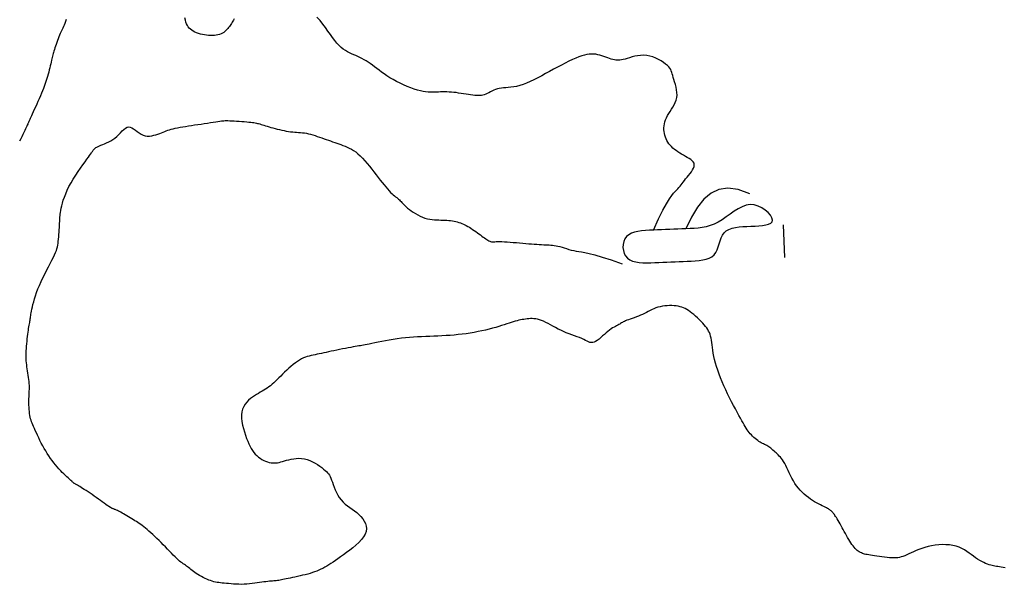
# Model space of a CAD drawing. Header units: millimetres. Extents: x 32690613 to 32693367, y 5343692 to 5344708.
# Tile 860 of 1009: x 32693200 to 32693231, y 5344110 to 5344128. Entities that reach past the tile are written whole.
import ezdxf

# ---------------------------------------------------------------- set-up
doc = ezdxf.new("R2010")
doc.units = ezdxf.units.MM
doc.header["$LTSCALE"] = 20
doc.layers.add('02-DGM_HL_492.50', color=92, linetype='Continuous')

msp = doc.modelspace()

# ---------------------------------------------------------------- linework, layer by layer
at = {"layer": '02-DGM_HL_492.50', "elevation": 492.5, "flags": 128}
for points in [[(32693207.069, 5344127.567), (32693207.048, 5344127.53), (32693207.027, 5344127.495), (32693207.006, 5344127.461), (32693206.984, 5344127.429), (32693206.962, 5344127.397), (32693206.939, 5344127.366), (32693206.916, 5344127.334), (32693206.892, 5344127.301), (32693206.866, 5344127.269), (32693206.839, 5344127.236), (32693206.81, 5344127.205), (32693206.779, 5344127.175), (32693206.744, 5344127.147), (32693206.706, 5344127.123), (32693206.664, 5344127.102), (32693206.617, 5344127.085), (32693206.566, 5344127.072), (32693206.512, 5344127.062), (32693206.456, 5344127.057), (32693206.397, 5344127.054), (32693206.336, 5344127.055), (32693206.274, 5344127.059), (32693206.211, 5344127.066), (32693206.148, 5344127.075), (32693206.086, 5344127.087), (32693206.025, 5344127.101), (32693205.966, 5344127.118), (32693205.909, 5344127.138), (32693205.855, 5344127.161), (32693205.806, 5344127.186), (32693205.76, 5344127.215), (32693205.72, 5344127.246), (32693205.684, 5344127.28), (32693205.653, 5344127.319), (32693205.626, 5344127.362), (32693205.603, 5344127.411), (32693205.582, 5344127.466), (32693205.565, 5344127.527), (32693205.551, 5344127.596)], [(32693219.955, 5344121.07), (32693220.114, 5344121.411), (32693220.246, 5344121.677), (32693220.355, 5344121.879), (32693220.445, 5344122.027), (32693220.517, 5344122.133), (32693220.576, 5344122.206), (32693220.625, 5344122.258), (32693220.666, 5344122.298), (32693220.704, 5344122.338), (32693220.738, 5344122.377), (32693220.771, 5344122.417), (32693220.803, 5344122.458), (32693220.835, 5344122.501), (32693220.869, 5344122.546), (32693220.905, 5344122.593), (32693220.945, 5344122.643), (32693220.988, 5344122.696), (32693221.034, 5344122.752), (32693221.079, 5344122.808), (32693221.122, 5344122.866), (32693221.159, 5344122.922), (32693221.187, 5344122.977), (32693221.206, 5344123.03), (32693221.211, 5344123.079), (32693221.202, 5344123.123), (32693221.18, 5344123.164), (32693221.146, 5344123.202), (32693221.102, 5344123.237), (32693221.052, 5344123.271), (32693220.996, 5344123.304), (32693220.938, 5344123.336), (32693220.878, 5344123.369), (32693220.82, 5344123.403), (32693220.762, 5344123.439), (32693220.707, 5344123.475), (32693220.653, 5344123.513), (32693220.602, 5344123.553), (32693220.554, 5344123.594), (32693220.509, 5344123.637), (32693220.468, 5344123.681), (32693220.431, 5344123.727), (32693220.398, 5344123.775), (32693220.368, 5344123.825), (32693220.343, 5344123.876), (32693220.322, 5344123.929), (32693220.305, 5344123.984), (32693220.292, 5344124.04), (32693220.283, 5344124.097), (32693220.278, 5344124.155), (32693220.278, 5344124.215), (32693220.283, 5344124.275), (32693220.292, 5344124.337), (32693220.307, 5344124.399), (32693220.327, 5344124.462), (32693220.353, 5344124.525), (32693220.385, 5344124.589), (32693220.423, 5344124.653), (32693220.465, 5344124.718), (32693220.508, 5344124.784), (32693220.551, 5344124.851), (32693220.591, 5344124.92), (32693220.626, 5344124.992), (32693220.654, 5344125.065), (32693220.672, 5344125.143), (32693220.679, 5344125.223), (32693220.676, 5344125.305), (32693220.665, 5344125.388), (32693220.649, 5344125.47), (32693220.628, 5344125.55), (32693220.606, 5344125.627), (32693220.584, 5344125.698), (32693220.564, 5344125.764), (32693220.548, 5344125.822), (32693220.534, 5344125.874), (32693220.52, 5344125.921), (32693220.504, 5344125.965), (32693220.485, 5344126.006), (32693220.459, 5344126.047), (32693220.426, 5344126.088), (32693220.383, 5344126.132), (32693220.329, 5344126.178), (32693220.264, 5344126.226), (32693220.191, 5344126.274), (32693220.11, 5344126.319), (32693220.024, 5344126.361), (32693219.933, 5344126.396), (32693219.84, 5344126.423), (32693219.746, 5344126.441), (32693219.652, 5344126.447), (32693219.559, 5344126.444), (32693219.469, 5344126.433), (32693219.382, 5344126.416), (32693219.299, 5344126.396), (32693219.221, 5344126.373), (32693219.148, 5344126.351), (32693219.083, 5344126.331), (32693219.024, 5344126.315), (32693218.972, 5344126.304), (32693218.925, 5344126.296), (32693218.881, 5344126.292), (32693218.839, 5344126.293), (32693218.797, 5344126.297), (32693218.754, 5344126.305), (32693218.708, 5344126.317), (32693218.659, 5344126.332), (32693218.606, 5344126.351), (32693218.55, 5344126.371), (32693218.491, 5344126.392), (32693218.431, 5344126.413), (32693218.369, 5344126.432), (32693218.307, 5344126.45), (32693218.244, 5344126.465), (32693218.18, 5344126.477), (32693218.116, 5344126.483), (32693218.051, 5344126.485), (32693217.982, 5344126.481), (32693217.91, 5344126.471), (32693217.833, 5344126.455), (32693217.751, 5344126.432), (32693217.662, 5344126.401), (32693217.566, 5344126.362), (32693217.464, 5344126.316), (32693217.355, 5344126.264), (32693217.242, 5344126.207), (32693217.126, 5344126.146), (32693217.006, 5344126.082), (32693216.885, 5344126.016), (32693216.763, 5344125.949), (32693216.64, 5344125.882), (32693216.519, 5344125.816), (32693216.398, 5344125.752), (32693216.281, 5344125.692), (32693216.166, 5344125.637), (32693216.054, 5344125.588), (32693215.947, 5344125.546), (32693215.846, 5344125.513), (32693215.749, 5344125.488), (32693215.659, 5344125.472), (32693215.574, 5344125.461), (32693215.493, 5344125.454), (32693215.418, 5344125.449), (32693215.346, 5344125.444), (32693215.279, 5344125.437), (32693215.215, 5344125.427), (32693215.155, 5344125.411), (32693215.097, 5344125.392), (32693215.043, 5344125.369), (32693214.99, 5344125.344), (32693214.94, 5344125.318), (32693214.892, 5344125.293), (32693214.845, 5344125.27), (32693214.799, 5344125.249), (32693214.755, 5344125.233), (32693214.71, 5344125.221), (32693214.665, 5344125.212), (32693214.618, 5344125.207), (32693214.569, 5344125.205), (32693214.517, 5344125.206), (32693214.461, 5344125.21), (32693214.4, 5344125.217), (32693214.335, 5344125.226), (32693214.265, 5344125.237), (32693214.192, 5344125.249), (32693214.117, 5344125.262), (32693214.041, 5344125.274), (32693213.964, 5344125.286), (32693213.888, 5344125.297), (32693213.813, 5344125.305), (32693213.741, 5344125.312), (32693213.672, 5344125.316), (32693213.604, 5344125.318), (32693213.538, 5344125.319), (32693213.474, 5344125.318), (32693213.41, 5344125.317), (32693213.347, 5344125.315), (32693213.285, 5344125.313), (32693213.222, 5344125.31), (32693213.158, 5344125.309), (32693213.093, 5344125.309), (32693213.024, 5344125.313), (32693212.951, 5344125.32), (32693212.874, 5344125.332), (32693212.79, 5344125.349), (32693212.699, 5344125.373), (32693212.6, 5344125.404), (32693212.495, 5344125.442), (32693212.386, 5344125.485), (32693212.275, 5344125.534), (32693212.164, 5344125.586), (32693212.055, 5344125.641), (32693211.949, 5344125.698), (32693211.85, 5344125.757), (32693211.757, 5344125.816), (32693211.672, 5344125.874), (32693211.592, 5344125.932), (32693211.517, 5344125.989), (32693211.447, 5344126.044), (32693211.379, 5344126.096), (32693211.313, 5344126.146), (32693211.249, 5344126.192), (32693211.185, 5344126.235), (32693211.121, 5344126.274), (32693211.057, 5344126.31), (32693210.993, 5344126.344), (32693210.929, 5344126.375), (32693210.865, 5344126.406), (32693210.802, 5344126.435), (32693210.738, 5344126.464), (32693210.674, 5344126.493), (32693210.61, 5344126.524), (32693210.547, 5344126.557), (32693210.483, 5344126.595), (32693210.418, 5344126.638), (32693210.354, 5344126.689), (32693210.289, 5344126.749), (32693210.224, 5344126.819), (32693210.158, 5344126.9), (32693210.09, 5344126.991), (32693210.021, 5344127.089), (32693209.948, 5344127.192), (32693209.872, 5344127.299), (32693209.79, 5344127.406), (32693209.703, 5344127.512), (32693209.609, 5344127.615)], [(32693201.904, 5344127.544), (32693201.879, 5344127.483), (32693201.855, 5344127.426), (32693201.833, 5344127.375), (32693201.812, 5344127.328), (32693201.792, 5344127.283), (32693201.773, 5344127.241), (32693201.754, 5344127.199), (32693201.735, 5344127.156), (32693201.716, 5344127.112), (32693201.696, 5344127.064), (32693201.675, 5344127.012), (32693201.654, 5344126.957), (32693201.632, 5344126.899), (32693201.611, 5344126.841), (32693201.59, 5344126.783), (32693201.571, 5344126.726), (32693201.553, 5344126.673), (32693201.536, 5344126.623), (32693201.522, 5344126.578), (32693201.51, 5344126.536), (32693201.499, 5344126.497), (32693201.489, 5344126.459), (32693201.479, 5344126.421), (32693201.469, 5344126.381), (32693201.459, 5344126.339), (32693201.449, 5344126.292), (32693201.436, 5344126.239), (32693201.423, 5344126.183), (32693201.409, 5344126.122), (32693201.394, 5344126.059), (32693201.377, 5344125.994), (32693201.361, 5344125.928), (32693201.343, 5344125.863), (32693201.325, 5344125.798), (32693201.307, 5344125.736), (32693201.288, 5344125.675), (32693201.268, 5344125.614), (32693201.247, 5344125.552), (32693201.224, 5344125.489), (32693201.198, 5344125.422), (32693201.17, 5344125.352), (32693201.139, 5344125.276), (32693201.105, 5344125.196), (32693201.068, 5344125.111), (32693201.03, 5344125.025), (32693200.992, 5344124.939), (32693200.955, 5344124.855), (32693200.919, 5344124.775), (32693200.886, 5344124.702), (32693200.857, 5344124.638), (32693200.833, 5344124.584), (32693200.812, 5344124.539), (32693200.796, 5344124.502), (32693200.782, 5344124.472), (32693200.772, 5344124.449), (32693200.763, 5344124.429), (32693200.756, 5344124.414), (32693200.75, 5344124.4), (32693200.744, 5344124.388), (32693200.738, 5344124.375), (32693200.732, 5344124.361), (32693200.725, 5344124.345), (32693200.716, 5344124.325), (32693200.704, 5344124.3), (32693200.69, 5344124.269), (32693200.673, 5344124.23), (32693200.652, 5344124.184), (32693200.627, 5344124.131), (32693200.6, 5344124.071), (32693200.569, 5344124.008), (32693200.537, 5344123.942), (32693200.502, 5344123.875), (32693200.466, 5344123.808)], [(32693230.769, 5344110.675), (32693230.702, 5344110.69), (32693230.643, 5344110.701), (32693230.59, 5344110.71), (32693230.542, 5344110.717), (32693230.498, 5344110.723), (32693230.455, 5344110.73), (32693230.413, 5344110.737), (32693230.37, 5344110.746), (32693230.324, 5344110.758), (32693230.275, 5344110.774), (32693230.222, 5344110.793), (32693230.166, 5344110.817), (32693230.107, 5344110.844), (32693230.047, 5344110.875), (32693229.984, 5344110.909), (32693229.921, 5344110.948), (32693229.857, 5344110.99), (32693229.792, 5344111.036), (32693229.726, 5344111.085), (32693229.659, 5344111.134), (32693229.588, 5344111.183), (32693229.514, 5344111.23), (32693229.435, 5344111.273), (32693229.35, 5344111.311), (32693229.259, 5344111.342), (32693229.161, 5344111.366), (32693229.056, 5344111.382), (32693228.948, 5344111.39), (32693228.837, 5344111.392), (32693228.724, 5344111.387), (32693228.613, 5344111.376), (32693228.503, 5344111.359), (32693228.397, 5344111.336), (32693228.297, 5344111.309), (32693228.202, 5344111.278), (32693228.112, 5344111.244), (32693228.027, 5344111.209), (32693227.948, 5344111.174), (32693227.874, 5344111.139), (32693227.804, 5344111.107), (32693227.74, 5344111.077), (32693227.681, 5344111.052), (32693227.626, 5344111.031), (32693227.572, 5344111.014), (32693227.519, 5344111.001), (32693227.466, 5344110.991), (32693227.41, 5344110.986), (32693227.35, 5344110.983), (32693227.285, 5344110.984), (32693227.215, 5344110.988), (32693227.139, 5344110.995), (32693227.06, 5344111.004), (32693226.98, 5344111.014), (32693226.901, 5344111.025), (32693226.824, 5344111.036), (32693226.751, 5344111.048), (32693226.685, 5344111.058), (32693226.626, 5344111.068), (32693226.573, 5344111.076), (32693226.527, 5344111.085), (32693226.485, 5344111.093), (32693226.448, 5344111.102), (32693226.413, 5344111.112), (32693226.38, 5344111.123), (32693226.348, 5344111.137), (32693226.316, 5344111.152), (32693226.284, 5344111.171), (32693226.252, 5344111.192), (32693226.22, 5344111.216), (32693226.188, 5344111.244), (32693226.155, 5344111.276), (32693226.122, 5344111.312), (32693226.09, 5344111.352), (32693226.057, 5344111.397), (32693226.023, 5344111.445), (32693225.99, 5344111.498), (32693225.957, 5344111.553), (32693225.923, 5344111.611), (32693225.889, 5344111.67), (32693225.856, 5344111.731), (32693225.822, 5344111.792), (32693225.789, 5344111.853), (32693225.755, 5344111.913), (32693225.723, 5344111.972), (32693225.691, 5344112.029), (32693225.66, 5344112.084), (32693225.631, 5344112.134), (32693225.604, 5344112.181), (32693225.579, 5344112.223), (32693225.556, 5344112.26), (32693225.536, 5344112.291), (32693225.517, 5344112.319), (32693225.499, 5344112.343), (32693225.482, 5344112.364), (32693225.466, 5344112.382), (32693225.451, 5344112.399), (32693225.435, 5344112.414), (32693225.418, 5344112.429), (32693225.4, 5344112.443), (32693225.381, 5344112.458), (32693225.358, 5344112.473), (32693225.333, 5344112.489), (32693225.304, 5344112.505), (32693225.271, 5344112.523), (32693225.233, 5344112.543), (32693225.189, 5344112.565), (32693225.14, 5344112.589), (32693225.087, 5344112.615), (32693225.031, 5344112.645), (32693224.971, 5344112.677), (32693224.91, 5344112.712), (32693224.846, 5344112.751), (32693224.782, 5344112.794), (32693224.718, 5344112.84), (32693224.654, 5344112.89), (32693224.591, 5344112.944), (32693224.529, 5344113.003), (32693224.469, 5344113.065), (32693224.411, 5344113.131), (32693224.356, 5344113.201), (32693224.305, 5344113.275), (32693224.257, 5344113.353), (32693224.212, 5344113.434), (32693224.17, 5344113.516), (32693224.131, 5344113.597), (32693224.093, 5344113.676), (32693224.057, 5344113.752), (32693224.023, 5344113.824), (32693223.989, 5344113.888), (32693223.955, 5344113.946), (32693223.922, 5344113.997), (32693223.889, 5344114.041), (32693223.856, 5344114.081), (32693223.824, 5344114.117), (32693223.791, 5344114.15), (32693223.759, 5344114.182), (32693223.726, 5344114.212), (32693223.694, 5344114.242), (32693223.661, 5344114.271), (32693223.629, 5344114.3), (32693223.596, 5344114.328), (32693223.564, 5344114.355), (32693223.532, 5344114.38), (32693223.5, 5344114.403), (32693223.468, 5344114.424), (32693223.436, 5344114.442), (32693223.403, 5344114.459), (32693223.371, 5344114.475), (32693223.338, 5344114.49), (32693223.305, 5344114.506), (32693223.27, 5344114.524), (32693223.235, 5344114.544), (32693223.198, 5344114.566), (32693223.16, 5344114.593), (32693223.121, 5344114.623), (32693223.081, 5344114.655), (32693223.042, 5344114.691), (32693223.003, 5344114.728), (32693222.965, 5344114.766), (32693222.929, 5344114.806), (32693222.895, 5344114.846), (32693222.863, 5344114.887), (32693222.833, 5344114.929), (32693222.804, 5344114.974), (32693222.774, 5344115.022), (32693222.742, 5344115.076), (32693222.708, 5344115.136), (32693222.67, 5344115.204), (32693222.628, 5344115.281), (32693222.58, 5344115.367), (32693222.528, 5344115.463), (32693222.473, 5344115.566), (32693222.414, 5344115.676), (32693222.355, 5344115.79), (32693222.295, 5344115.909), (32693222.235, 5344116.03), (32693222.177, 5344116.153), (32693222.121, 5344116.276), (32693222.069, 5344116.398), (32693222.019, 5344116.519), (32693221.974, 5344116.638), (32693221.932, 5344116.755), (32693221.895, 5344116.869), (32693221.862, 5344116.979), (32693221.835, 5344117.085), (32693221.812, 5344117.185), (32693221.794, 5344117.281), (32693221.78, 5344117.372), (32693221.768, 5344117.457), (32693221.758, 5344117.538), (32693221.748, 5344117.613), (32693221.737, 5344117.683), (32693221.725, 5344117.747), (32693221.711, 5344117.807), (32693221.694, 5344117.862), (32693221.674, 5344117.914), (32693221.651, 5344117.963), (32693221.624, 5344118.011), (32693221.592, 5344118.059), (32693221.556, 5344118.107), (32693221.515, 5344118.156), (32693221.469, 5344118.208), (32693221.418, 5344118.261), (32693221.365, 5344118.314), (32693221.309, 5344118.367), (32693221.251, 5344118.419), (32693221.194, 5344118.468), (32693221.137, 5344118.514), (32693221.082, 5344118.556), (32693221.03, 5344118.593), (32693220.979, 5344118.626), (32693220.929, 5344118.653), (32693220.879, 5344118.677), (32693220.828, 5344118.696), (32693220.775, 5344118.712), (32693220.719, 5344118.725), (32693220.658, 5344118.734), (32693220.593, 5344118.741), (32693220.524, 5344118.744), (32693220.452, 5344118.745), (32693220.379, 5344118.742), (32693220.305, 5344118.736), (32693220.232, 5344118.726), (32693220.161, 5344118.713), (32693220.093, 5344118.696), (32693220.029, 5344118.674), (32693219.968, 5344118.65), (32693219.91, 5344118.623), (32693219.853, 5344118.594), (32693219.797, 5344118.564), (32693219.741, 5344118.534), (32693219.683, 5344118.503), (32693219.623, 5344118.474), (32693219.56, 5344118.447), (32693219.496, 5344118.421), (32693219.43, 5344118.396), (32693219.366, 5344118.373), (32693219.303, 5344118.351), (32693219.243, 5344118.331), (32693219.189, 5344118.311), (32693219.139, 5344118.293), (32693219.097, 5344118.275), (32693219.06, 5344118.259), (32693219.028, 5344118.243), (32693218.999, 5344118.227), (32693218.972, 5344118.211), (32693218.946, 5344118.195), (32693218.919, 5344118.179), (32693218.89, 5344118.163), (32693218.857, 5344118.146), (32693218.822, 5344118.127), (32693218.784, 5344118.106), (32693218.742, 5344118.083), (32693218.698, 5344118.057), (32693218.652, 5344118.027), (32693218.603, 5344117.993), (32693218.552, 5344117.953), (32693218.499, 5344117.908), (32693218.445, 5344117.86), (32693218.39, 5344117.811), (32693218.336, 5344117.762), (32693218.282, 5344117.717), (32693218.229, 5344117.677), (32693218.178, 5344117.644), (32693218.13, 5344117.621), (32693218.086, 5344117.609), (32693218.043, 5344117.608), (32693218.001, 5344117.615), (32693217.958, 5344117.63), (32693217.913, 5344117.65), (32693217.864, 5344117.675), (32693217.811, 5344117.702), (32693217.751, 5344117.731), (32693217.683, 5344117.76), (32693217.61, 5344117.789), (32693217.531, 5344117.818), (32693217.448, 5344117.848), (32693217.362, 5344117.88), (32693217.275, 5344117.913), (32693217.189, 5344117.948), (32693217.103, 5344117.986), (32693217.021, 5344118.026), (32693216.94, 5344118.068), (32693216.863, 5344118.111), (32693216.788, 5344118.153), (32693216.716, 5344118.193), (32693216.646, 5344118.23), (32693216.578, 5344118.263), (32693216.514, 5344118.29), (32693216.451, 5344118.312), (32693216.391, 5344118.327), (32693216.334, 5344118.337), (32693216.278, 5344118.343), (32693216.223, 5344118.345), (32693216.17, 5344118.344), (32693216.119, 5344118.34), (32693216.068, 5344118.336), (32693216.018, 5344118.33), (32693215.969, 5344118.323), (32693215.919, 5344118.315), (32693215.869, 5344118.306), (32693215.817, 5344118.294), (32693215.762, 5344118.281), (32693215.706, 5344118.266), (32693215.646, 5344118.249), (32693215.582, 5344118.229), (32693215.514, 5344118.206), (32693215.442, 5344118.182), (32693215.365, 5344118.157), (32693215.284, 5344118.13), (32693215.197, 5344118.103), (32693215.105, 5344118.075), (32693215.007, 5344118.048), (32693214.904, 5344118.021), (32693214.795, 5344117.994), (32693214.682, 5344117.969), (32693214.566, 5344117.945), (32693214.446, 5344117.922), (32693214.324, 5344117.901), (32693214.2, 5344117.882), (32693214.076, 5344117.866), (32693213.952, 5344117.852), (32693213.827, 5344117.84), (32693213.702, 5344117.83), (32693213.577, 5344117.822), (32693213.453, 5344117.815), (32693213.328, 5344117.809), (32693213.203, 5344117.804), (32693213.078, 5344117.799), (32693212.953, 5344117.794), (32693212.828, 5344117.788), (32693212.703, 5344117.782), (32693212.578, 5344117.775), (32693212.454, 5344117.766), (32693212.329, 5344117.755), (32693212.204, 5344117.742), (32693212.08, 5344117.726), (32693211.956, 5344117.708), (32693211.833, 5344117.687), (32693211.714, 5344117.664), (32693211.6, 5344117.641), (32693211.491, 5344117.618), (32693211.391, 5344117.596), (32693211.3, 5344117.576), (32693211.219, 5344117.559), (32693211.15, 5344117.546), (32693211.091, 5344117.535), (32693211.039, 5344117.526), (32693210.991, 5344117.518), (32693210.945, 5344117.512), (32693210.898, 5344117.505), (32693210.846, 5344117.497), (32693210.788, 5344117.487), (32693210.722, 5344117.475), (32693210.648, 5344117.461), (32693210.567, 5344117.445), (32693210.483, 5344117.429), (32693210.395, 5344117.411), (32693210.306, 5344117.393), (32693210.218, 5344117.374), (32693210.131, 5344117.356), (32693210.048, 5344117.339), (32693209.968, 5344117.323), (32693209.891, 5344117.307), (32693209.817, 5344117.291), (32693209.746, 5344117.277), (32693209.678, 5344117.263), (32693209.613, 5344117.249), (32693209.55, 5344117.236), (32693209.489, 5344117.223), (32693209.429, 5344117.21), (32693209.371, 5344117.195), (32693209.313, 5344117.179), (32693209.255, 5344117.159), (32693209.196, 5344117.134), (32693209.136, 5344117.105), (32693209.075, 5344117.07), (32693209.011, 5344117.029), (32693208.945, 5344116.982), (32693208.878, 5344116.93), (32693208.811, 5344116.875), (32693208.745, 5344116.817), (32693208.679, 5344116.757), (32693208.615, 5344116.697), (32693208.553, 5344116.638), (32693208.494, 5344116.58), (32693208.438, 5344116.524), (32693208.384, 5344116.471), (32693208.332, 5344116.419), (32693208.281, 5344116.371), (32693208.23, 5344116.325), (32693208.18, 5344116.282), (32693208.13, 5344116.242), (32693208.079, 5344116.206), (32693208.028, 5344116.173), (32693207.976, 5344116.141), (32693207.922, 5344116.11), (32693207.867, 5344116.078), (32693207.811, 5344116.046), (32693207.753, 5344116.011), (32693207.693, 5344115.973), (32693207.631, 5344115.931), (32693207.569, 5344115.884), (32693207.509, 5344115.832), (32693207.453, 5344115.775), (32693207.402, 5344115.711), (32693207.358, 5344115.64), (32693207.324, 5344115.562), (32693207.301, 5344115.476), (32693207.291, 5344115.382), (32693207.292, 5344115.282), (32693207.303, 5344115.177), (32693207.322, 5344115.07), (32693207.348, 5344114.963), (32693207.378, 5344114.858), (32693207.411, 5344114.756), (32693207.446, 5344114.66), (32693207.481, 5344114.571), (32693207.516, 5344114.49), (32693207.552, 5344114.415), (32693207.589, 5344114.347), (32693207.627, 5344114.285), (32693207.668, 5344114.229), (32693207.712, 5344114.177), (32693207.759, 5344114.13), (32693207.809, 5344114.087), (32693207.863, 5344114.048), (32693207.918, 5344114.014), (32693207.975, 5344113.984), (32693208.032, 5344113.958), (32693208.089, 5344113.938), (32693208.145, 5344113.922), (32693208.198, 5344113.911), (32693208.249, 5344113.905), (32693208.299, 5344113.904), (32693208.347, 5344113.907), (32693208.396, 5344113.913), (32693208.446, 5344113.923), (32693208.498, 5344113.936), (32693208.554, 5344113.952), (32693208.613, 5344113.969), (32693208.677, 5344113.987), (32693208.746, 5344114.006), (32693208.819, 5344114.023), (32693208.895, 5344114.037), (32693208.974, 5344114.047), (32693209.055, 5344114.051), (32693209.138, 5344114.047), (32693209.222, 5344114.034), (32693209.306, 5344114.012), (32693209.389, 5344113.981), (32693209.471, 5344113.943), (32693209.55, 5344113.9), (32693209.624, 5344113.855), (32693209.694, 5344113.808), (32693209.757, 5344113.762), (32693209.813, 5344113.718), (32693209.86, 5344113.678), (32693209.901, 5344113.641), (32693209.935, 5344113.605), (32693209.964, 5344113.568), (32693209.99, 5344113.528), (32693210.014, 5344113.484), (32693210.037, 5344113.435), (32693210.059, 5344113.378), (32693210.083, 5344113.312), (32693210.11, 5344113.238), (32693210.139, 5344113.16), (32693210.171, 5344113.079), (32693210.208, 5344112.997), (32693210.249, 5344112.916), (32693210.297, 5344112.838), (32693210.35, 5344112.766), (32693210.41, 5344112.701), (32693210.476, 5344112.642), (32693210.546, 5344112.587), (32693210.618, 5344112.535), (32693210.691, 5344112.484), (32693210.763, 5344112.432), (32693210.834, 5344112.378), (32693210.901, 5344112.321), (32693210.963, 5344112.258), (32693211.018, 5344112.191), (32693211.065, 5344112.119), (32693211.1, 5344112.044), (32693211.122, 5344111.965), (32693211.129, 5344111.884), (32693211.12, 5344111.801), (32693211.092, 5344111.717), (32693211.043, 5344111.631), (32693210.978, 5344111.546), (32693210.899, 5344111.462), (32693210.809, 5344111.379), (32693210.714, 5344111.298), (32693210.615, 5344111.221), (32693210.516, 5344111.148), (32693210.422, 5344111.079), (32693210.334, 5344111.015), (32693210.253, 5344110.957), (32693210.178, 5344110.904), (32693210.107, 5344110.855), (32693210.04, 5344110.81), (32693209.976, 5344110.768), (32693209.914, 5344110.73), (32693209.853, 5344110.695), (32693209.791, 5344110.663), (32693209.73, 5344110.633), (32693209.667, 5344110.605), (32693209.603, 5344110.579), (32693209.537, 5344110.554), (32693209.469, 5344110.531), (32693209.398, 5344110.509), (32693209.325, 5344110.488), (32693209.248, 5344110.467), (32693209.169, 5344110.448), (32693209.09, 5344110.429), (32693209.011, 5344110.411), (32693208.933, 5344110.394), (32693208.858, 5344110.378), (32693208.788, 5344110.363), (32693208.723, 5344110.349), (32693208.664, 5344110.337), (32693208.611, 5344110.326), (32693208.562, 5344110.317), (32693208.518, 5344110.308), (32693208.476, 5344110.3), (32693208.437, 5344110.294), (32693208.398, 5344110.288), (32693208.36, 5344110.283), (32693208.321, 5344110.279), (32693208.28, 5344110.275), (32693208.238, 5344110.272), (32693208.194, 5344110.268), (32693208.146, 5344110.264), (32693208.095, 5344110.259), (32693208.04, 5344110.252), (32693207.98, 5344110.245), (32693207.915, 5344110.236), (32693207.846, 5344110.225), (32693207.773, 5344110.215), (32693207.697, 5344110.204), (32693207.618, 5344110.194), (32693207.537, 5344110.185), (32693207.454, 5344110.178), (32693207.371, 5344110.173), (32693207.288, 5344110.171), (32693207.205, 5344110.172), (32693207.124, 5344110.175), (32693207.044, 5344110.179), (32693206.967, 5344110.185), (32693206.894, 5344110.192), (32693206.824, 5344110.198), (32693206.758, 5344110.205), (32693206.698, 5344110.211), (32693206.642, 5344110.218), (32693206.589, 5344110.224), (32693206.539, 5344110.232), (32693206.489, 5344110.241), (32693206.44, 5344110.253), (32693206.39, 5344110.267), (32693206.338, 5344110.284), (32693206.284, 5344110.304), (32693206.228, 5344110.328), (32693206.171, 5344110.354), (32693206.114, 5344110.383), (32693206.057, 5344110.413), (32693206.002, 5344110.444), (32693205.949, 5344110.475), (32693205.899, 5344110.507), (32693205.853, 5344110.538), (32693205.81, 5344110.569), (32693205.77, 5344110.599), (32693205.732, 5344110.629), (32693205.697, 5344110.657), (32693205.663, 5344110.684), (32693205.63, 5344110.71), (32693205.598, 5344110.735), (32693205.566, 5344110.758), (32693205.533, 5344110.78), (32693205.499, 5344110.804), (32693205.464, 5344110.828), (32693205.427, 5344110.856), (32693205.387, 5344110.887), (32693205.344, 5344110.923), (32693205.297, 5344110.965), (32693205.246, 5344111.013), (32693205.192, 5344111.067), (32693205.135, 5344111.126), (32693205.075, 5344111.189), (32693205.013, 5344111.254), (32693204.949, 5344111.321), (32693204.884, 5344111.388), (32693204.819, 5344111.455), (32693204.754, 5344111.52), (32693204.69, 5344111.584), (32693204.626, 5344111.645), (32693204.564, 5344111.703), (32693204.503, 5344111.759), (32693204.444, 5344111.811), (32693204.388, 5344111.859), (32693204.335, 5344111.903), (32693204.285, 5344111.943), (32693204.237, 5344111.978), (32693204.191, 5344112.011), (32693204.147, 5344112.042), (32693204.103, 5344112.07), (32693204.059, 5344112.099), (32693204.013, 5344112.127), (32693203.966, 5344112.155), (32693203.917, 5344112.185), (32693203.867, 5344112.216), (32693203.815, 5344112.248), (32693203.764, 5344112.278), (32693203.714, 5344112.308), (32693203.666, 5344112.337), (32693203.62, 5344112.363), (32693203.578, 5344112.387), (32693203.54, 5344112.407), (32693203.507, 5344112.424), (32693203.477, 5344112.439), (32693203.451, 5344112.452), (32693203.427, 5344112.462), (32693203.406, 5344112.47), (32693203.388, 5344112.478), (32693203.371, 5344112.484), (32693203.356, 5344112.489), (32693203.341, 5344112.494), (32693203.326, 5344112.501), (32693203.309, 5344112.509), (32693203.289, 5344112.519), (32693203.266, 5344112.532), (32693203.238, 5344112.55), (32693203.204, 5344112.572), (32693203.164, 5344112.6), (32693203.117, 5344112.632), (32693203.066, 5344112.669), (32693203.01, 5344112.709), (32693202.951, 5344112.751), (32693202.889, 5344112.795), (32693202.826, 5344112.84), (32693202.762, 5344112.885), (32693202.698, 5344112.93), (32693202.634, 5344112.973), (32693202.573, 5344113.014), (32693202.513, 5344113.054), (32693202.457, 5344113.091), (32693202.405, 5344113.124), (32693202.358, 5344113.154), (32693202.317, 5344113.18), (32693202.281, 5344113.201), (32693202.252, 5344113.218), (32693202.227, 5344113.233), (32693202.206, 5344113.244), (32693202.188, 5344113.254), (32693202.173, 5344113.262), (32693202.159, 5344113.27), (32693202.146, 5344113.278), (32693202.133, 5344113.287), (32693202.12, 5344113.297), (32693202.105, 5344113.309), (32693202.088, 5344113.324), (32693202.069, 5344113.341), (32693202.047, 5344113.361), (32693202.021, 5344113.385), (32693201.991, 5344113.413), (32693201.956, 5344113.445), (32693201.917, 5344113.481), (32693201.874, 5344113.522), (32693201.828, 5344113.567), (32693201.78, 5344113.615), (32693201.73, 5344113.667), (32693201.678, 5344113.723), (32693201.626, 5344113.782), (32693201.574, 5344113.844), (32693201.521, 5344113.909), (32693201.469, 5344113.977), (32693201.418, 5344114.047), (32693201.367, 5344114.12), (32693201.318, 5344114.195), (32693201.269, 5344114.273), (32693201.223, 5344114.352), (32693201.177, 5344114.433), (32693201.134, 5344114.515), (32693201.093, 5344114.597), (32693201.054, 5344114.678), (32693201.017, 5344114.756), (32693200.983, 5344114.83), (32693200.951, 5344114.9), (32693200.922, 5344114.965), (32693200.896, 5344115.023), (32693200.873, 5344115.077), (32693200.852, 5344115.126), (32693200.834, 5344115.174), (32693200.818, 5344115.22), (32693200.804, 5344115.267), (32693200.793, 5344115.316), (32693200.782, 5344115.369), (32693200.774, 5344115.427), (32693200.767, 5344115.488), (32693200.761, 5344115.552), (32693200.757, 5344115.618), (32693200.755, 5344115.686), (32693200.753, 5344115.753), (32693200.753, 5344115.819), (32693200.754, 5344115.883), (32693200.757, 5344115.944), (32693200.76, 5344116.003), (32693200.763, 5344116.06), (32693200.766, 5344116.116), (32693200.768, 5344116.172), (32693200.769, 5344116.229), (32693200.768, 5344116.286), (32693200.765, 5344116.346), (32693200.76, 5344116.407), (32693200.752, 5344116.471), (32693200.743, 5344116.536), (32693200.733, 5344116.602), (32693200.722, 5344116.668), (32693200.712, 5344116.734), (32693200.701, 5344116.799), (32693200.692, 5344116.862), (32693200.685, 5344116.923), (32693200.679, 5344116.983), (32693200.674, 5344117.042), (32693200.671, 5344117.102), (32693200.67, 5344117.162), (32693200.669, 5344117.223), (32693200.671, 5344117.287), (32693200.673, 5344117.354), (32693200.677, 5344117.424), (32693200.682, 5344117.497), (32693200.688, 5344117.572), (32693200.695, 5344117.647), (32693200.703, 5344117.721), (32693200.711, 5344117.793), (32693200.719, 5344117.863), (32693200.728, 5344117.928), (32693200.737, 5344117.988), (32693200.745, 5344118.044), (32693200.754, 5344118.095), (32693200.762, 5344118.142), (32693200.77, 5344118.186), (32693200.777, 5344118.227), (32693200.784, 5344118.265), (32693200.79, 5344118.301), (32693200.795, 5344118.335), (32693200.8, 5344118.369), (32693200.805, 5344118.404), (32693200.81, 5344118.441), (32693200.817, 5344118.481), (32693200.825, 5344118.526), (32693200.834, 5344118.578), (32693200.846, 5344118.637), (32693200.861, 5344118.704), (32693200.878, 5344118.78), (32693200.9, 5344118.863), (32693200.925, 5344118.952), (32693200.955, 5344119.049), (32693200.989, 5344119.15), (32693201.029, 5344119.257), (32693201.075, 5344119.368), (32693201.126, 5344119.483), (32693201.182, 5344119.599), (32693201.24, 5344119.716), (32693201.299, 5344119.83), (32693201.357, 5344119.941), (32693201.412, 5344120.046), (32693201.463, 5344120.144), (32693201.507, 5344120.232), (32693201.544, 5344120.31), (32693201.574, 5344120.378), (32693201.597, 5344120.44), (32693201.615, 5344120.497), (32693201.629, 5344120.551), (32693201.64, 5344120.606), (32693201.648, 5344120.662), (32693201.656, 5344120.722), (32693201.663, 5344120.787), (32693201.669, 5344120.858), (32693201.676, 5344120.931), (32693201.681, 5344121.005), (32693201.687, 5344121.078), (32693201.691, 5344121.149), (32693201.695, 5344121.216), (32693201.698, 5344121.278), (32693201.7, 5344121.332), (32693201.702, 5344121.381), (32693201.704, 5344121.426), (32693201.707, 5344121.47), (32693201.71, 5344121.515), (32693201.716, 5344121.563), (32693201.723, 5344121.615), (32693201.733, 5344121.674), (32693201.746, 5344121.741), (32693201.763, 5344121.816), (32693201.784, 5344121.899), (32693201.811, 5344121.989), (32693201.844, 5344122.086), (32693201.884, 5344122.188), (32693201.931, 5344122.295), (32693201.986, 5344122.406), (32693202.049, 5344122.521), (32693202.119, 5344122.638), (32693202.193, 5344122.754), (32693202.269, 5344122.867), (32693202.343, 5344122.975), (32693202.414, 5344123.076), (32693202.48, 5344123.166), (32693202.536, 5344123.246), (32693202.583, 5344123.311), (32693202.621, 5344123.364), (32693202.65, 5344123.407), (32693202.673, 5344123.441), (32693202.691, 5344123.468), (32693202.706, 5344123.49), (32693202.718, 5344123.508), (32693202.73, 5344123.524), (32693202.742, 5344123.54), (32693202.756, 5344123.556), (32693202.773, 5344123.573), (32693202.792, 5344123.59), (32693202.816, 5344123.607), (32693202.845, 5344123.624), (32693202.879, 5344123.642), (32693202.921, 5344123.661), (32693202.969, 5344123.68), (32693203.023, 5344123.701), (32693203.082, 5344123.724), (32693203.144, 5344123.75), (32693203.208, 5344123.78), (32693203.273, 5344123.815), (32693203.337, 5344123.855), (32693203.399, 5344123.901), (32693203.458, 5344123.953), (32693203.514, 5344124.009), (32693203.568, 5344124.065), (32693203.62, 5344124.119), (32693203.67, 5344124.166), (32693203.72, 5344124.205), (32693203.77, 5344124.231), (32693203.819, 5344124.242), (32693203.87, 5344124.235), (32693203.921, 5344124.214), (32693203.974, 5344124.181), (32693204.028, 5344124.141), (32693204.083, 5344124.098), (32693204.141, 5344124.056), (32693204.201, 5344124.018), (32693204.263, 5344123.988), (32693204.328, 5344123.969), (32693204.394, 5344123.961), (32693204.461, 5344123.962), (32693204.528, 5344123.971), (32693204.595, 5344123.984), (32693204.659, 5344124.002), (32693204.72, 5344124.023), (32693204.778, 5344124.044), (32693204.831, 5344124.064), (32693204.881, 5344124.084), (32693204.929, 5344124.103), (32693204.977, 5344124.121), (32693205.025, 5344124.139), (32693205.076, 5344124.155), (32693205.13, 5344124.172), (32693205.189, 5344124.187), (32693205.254, 5344124.202), (32693205.325, 5344124.217), (32693205.401, 5344124.231), (32693205.482, 5344124.245), (32693205.568, 5344124.259), (32693205.658, 5344124.274), (32693205.751, 5344124.288), (32693205.848, 5344124.302), (32693205.947, 5344124.317), (32693206.047, 5344124.332), (32693206.146, 5344124.347), (32693206.242, 5344124.362), (32693206.334, 5344124.376), (32693206.42, 5344124.389), (32693206.497, 5344124.4), (32693206.565, 5344124.411), (32693206.622, 5344124.419), (32693206.67, 5344124.426), (32693206.711, 5344124.431), (32693206.75, 5344124.435), (32693206.788, 5344124.437), (32693206.828, 5344124.438), (32693206.874, 5344124.437), (32693206.927, 5344124.435), (32693206.989, 5344124.432), (32693207.06, 5344124.428), (32693207.137, 5344124.424), (32693207.217, 5344124.418), (32693207.297, 5344124.412), (32693207.375, 5344124.406), (32693207.449, 5344124.399), (32693207.516, 5344124.393), (32693207.575, 5344124.387), (32693207.625, 5344124.381), (32693207.669, 5344124.375), (32693207.709, 5344124.368), (32693207.746, 5344124.361), (32693207.781, 5344124.353), (32693207.816, 5344124.343), (32693207.852, 5344124.333), (32693207.892, 5344124.321), (32693207.934, 5344124.308), (32693207.98, 5344124.294), (32693208.029, 5344124.279), (32693208.082, 5344124.263), (32693208.137, 5344124.247), (32693208.196, 5344124.229), (32693208.257, 5344124.212), (32693208.322, 5344124.194), (32693208.389, 5344124.177), (32693208.458, 5344124.16), (32693208.527, 5344124.143), (32693208.597, 5344124.128), (32693208.666, 5344124.115), (32693208.734, 5344124.103), (32693208.8, 5344124.094), (32693208.864, 5344124.087), (32693208.925, 5344124.081), (32693208.985, 5344124.077), (32693209.044, 5344124.073), (32693209.102, 5344124.069), (32693209.161, 5344124.064), (32693209.222, 5344124.056), (32693209.284, 5344124.046), (32693209.348, 5344124.032), (32693209.414, 5344124.016), (32693209.481, 5344123.997), (32693209.55, 5344123.976), (32693209.619, 5344123.953), (32693209.688, 5344123.93), (32693209.758, 5344123.905), (32693209.826, 5344123.881), (32693209.894, 5344123.857), (32693209.96, 5344123.834), (32693210.026, 5344123.81), (32693210.09, 5344123.787), (32693210.155, 5344123.764), (32693210.219, 5344123.742), (32693210.282, 5344123.719), (32693210.346, 5344123.697), (32693210.409, 5344123.674), (32693210.473, 5344123.65), (32693210.537, 5344123.624), (32693210.601, 5344123.594), (32693210.667, 5344123.56), (32693210.733, 5344123.519), (32693210.8, 5344123.472), (32693210.869, 5344123.417), (32693210.939, 5344123.353), (32693211.01, 5344123.281), (32693211.081, 5344123.202), (32693211.153, 5344123.119), (32693211.224, 5344123.033), (32693211.294, 5344122.946), (32693211.363, 5344122.858), (32693211.43, 5344122.772), (32693211.495, 5344122.688), (32693211.557, 5344122.608), (32693211.617, 5344122.532), (32693211.674, 5344122.461), (32693211.728, 5344122.395), (32693211.78, 5344122.334), (32693211.829, 5344122.279), (32693211.874, 5344122.23), (32693211.917, 5344122.188), (32693211.957, 5344122.152), (32693211.994, 5344122.121), (32693212.029, 5344122.093), (32693212.061, 5344122.068), (32693212.091, 5344122.045), (32693212.12, 5344122.022), (32693212.147, 5344121.999), (32693212.172, 5344121.974), (32693212.197, 5344121.948), (32693212.223, 5344121.919), (32693212.25, 5344121.889), (32693212.28, 5344121.856), (32693212.314, 5344121.822), (32693212.353, 5344121.785), (32693212.398, 5344121.745), (32693212.45, 5344121.704), (32693212.508, 5344121.661), (32693212.572, 5344121.618), (32693212.639, 5344121.575), (32693212.71, 5344121.535), (32693212.782, 5344121.498), (32693212.857, 5344121.466), (32693212.931, 5344121.439), (32693213.005, 5344121.418), (32693213.078, 5344121.403), (32693213.15, 5344121.393), (32693213.22, 5344121.386), (32693213.289, 5344121.382), (32693213.357, 5344121.38), (32693213.422, 5344121.379), (32693213.486, 5344121.377), (32693213.548, 5344121.374), (32693213.607, 5344121.37), (32693213.665, 5344121.365), (32693213.72, 5344121.359), (32693213.774, 5344121.351), (32693213.826, 5344121.342), (32693213.876, 5344121.331), (32693213.925, 5344121.319), (32693213.973, 5344121.305), (32693214.019, 5344121.289), (32693214.065, 5344121.272), (32693214.11, 5344121.253), (32693214.156, 5344121.232), (32693214.201, 5344121.208), (32693214.248, 5344121.183), (32693214.295, 5344121.154), (32693214.344, 5344121.124), (32693214.393, 5344121.091), (32693214.443, 5344121.057), (32693214.493, 5344121.022), (32693214.542, 5344120.987), (32693214.59, 5344120.952), (32693214.637, 5344120.918), (32693214.681, 5344120.886), (32693214.722, 5344120.855), (32693214.762, 5344120.827), (32693214.798, 5344120.801), (32693214.832, 5344120.778), (32693214.864, 5344120.757), (32693214.894, 5344120.74), (32693214.922, 5344120.727), (32693214.948, 5344120.717), (32693214.972, 5344120.711), (32693214.996, 5344120.708), (32693215.021, 5344120.707), (32693215.05, 5344120.708), (32693215.083, 5344120.711), (32693215.123, 5344120.713), (32693215.17, 5344120.714), (32693215.228, 5344120.715), (32693215.296, 5344120.713), (32693215.373, 5344120.709), (32693215.458, 5344120.704), (32693215.549, 5344120.698), (32693215.644, 5344120.691), (32693215.742, 5344120.683), (32693215.84, 5344120.675), (32693215.936, 5344120.667), (32693216.031, 5344120.658), (32693216.121, 5344120.651), (32693216.209, 5344120.644), (32693216.292, 5344120.637), (32693216.371, 5344120.631), (32693216.446, 5344120.626), (32693216.516, 5344120.622), (32693216.582, 5344120.618), (32693216.642, 5344120.616), (32693216.698, 5344120.614), (32693216.751, 5344120.612), (32693216.803, 5344120.609), (32693216.854, 5344120.605), (32693216.906, 5344120.598), (32693216.96, 5344120.589), (32693217.017, 5344120.577), (32693217.078, 5344120.561), (32693217.143, 5344120.541), (32693217.211, 5344120.52), (32693217.281, 5344120.498), (32693217.354, 5344120.476), (32693217.428, 5344120.455), (32693217.503, 5344120.437), (32693217.579, 5344120.421), (32693217.656, 5344120.408), (32693217.743, 5344120.395), (32693217.848, 5344120.377), (32693217.982, 5344120.348), (32693218.154, 5344120.304), (32693218.374, 5344120.239), (32693218.651, 5344120.15), (32693218.995, 5344120.031)], [(32693222.914, 5344122.186), (32693222.556, 5344122.314), (32693222.243, 5344122.355), (32693221.968, 5344122.316), (32693221.725, 5344122.202), (32693221.508, 5344122.019), (32693221.312, 5344121.772), (32693221.129, 5344121.466), (32693220.955, 5344121.109)], [(32693223.991, 5344120.227), (32693223.952, 5344121.226)]]:
    msp.add_lwpolyline(points, dxfattribs=at)
msp.add_lwpolyline([(32693221.947, 5344121.314), (32693221.825, 5344121.255), (32693221.701, 5344121.208), (32693221.578, 5344121.174), (32693221.454, 5344121.149), (32693221.329, 5344121.132), (32693221.204, 5344121.121), (32693221.08, 5344121.114), (32693220.955, 5344121.109), (32693220.83, 5344121.104), (32693220.705, 5344121.099), (32693220.58, 5344121.094), (32693220.455, 5344121.089), (32693220.33, 5344121.084), (32693220.205, 5344121.08), (32693220.08, 5344121.075), (32693219.955, 5344121.07), (32693219.831, 5344121.065), (32693219.708, 5344121.058), (32693219.59, 5344121.047), (32693219.477, 5344121.03), (32693219.373, 5344121.006), (32693219.279, 5344120.973), (32693219.197, 5344120.928), (32693219.129, 5344120.871), (32693219.077, 5344120.799), (32693219.042, 5344120.716), (32693219.022, 5344120.626), (32693219.017, 5344120.533), (32693219.029, 5344120.44), (32693219.056, 5344120.352), (32693219.098, 5344120.272), (32693219.155, 5344120.205), (32693219.227, 5344120.152), (32693219.313, 5344120.114), (32693219.409, 5344120.088), (32693219.515, 5344120.073), (32693219.628, 5344120.065), (32693219.747, 5344120.063), (32693219.87, 5344120.066), (32693219.995, 5344120.071), (32693220.119, 5344120.075), (32693220.244, 5344120.08), (32693220.369, 5344120.085), (32693220.494, 5344120.09), (32693220.619, 5344120.095), (32693220.744, 5344120.1), (32693220.869, 5344120.105), (32693220.994, 5344120.11), (32693221.118, 5344120.115), (32693221.241, 5344120.122), (32693221.359, 5344120.133), (32693221.472, 5344120.149), (32693221.576, 5344120.173), (32693221.67, 5344120.206), (32693221.752, 5344120.251), (32693221.82, 5344120.309), (32693221.873, 5344120.38), (32693221.913, 5344120.463), (32693221.945, 5344120.554), (32693221.973, 5344120.648), (32693222.002, 5344120.743), (32693222.034, 5344120.833), (32693222.074, 5344120.916), (32693222.127, 5344120.988), (32693222.195, 5344121.046), (32693222.277, 5344121.09), (32693222.371, 5344121.123), (32693222.475, 5344121.147), (32693222.588, 5344121.164), (32693222.706, 5344121.175), (32693222.829, 5344121.182), (32693222.953, 5344121.187), (32693223.077, 5344121.192), (32693223.198, 5344121.199), (32693223.31, 5344121.21), (32693223.41, 5344121.226), (32693223.495, 5344121.249), (32693223.559, 5344121.281), (32693223.6, 5344121.324), (32693223.613, 5344121.379), (32693223.595, 5344121.448), (32693223.55, 5344121.526), (32693223.481, 5344121.606), (32693223.392, 5344121.684), (32693223.289, 5344121.753), (32693223.174, 5344121.808), (32693223.052, 5344121.843), (32693222.927, 5344121.853), (32693222.803, 5344121.834), (32693222.679, 5344121.789), (32693222.557, 5344121.724), (32693222.435, 5344121.646), (32693222.313, 5344121.56), (32693222.191, 5344121.472), (32693222.07, 5344121.389)], close=True, dxfattribs=at)

doc.saveas('drawing.dxf')
